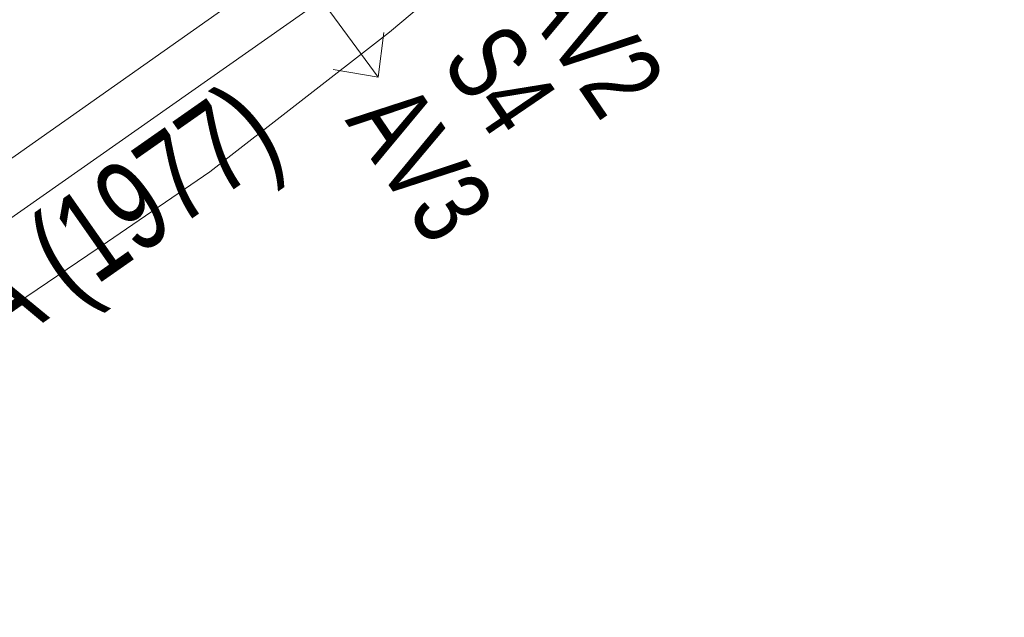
# Model space of a CAD drawing. Header units: metres. Extents: x -740 to 758, y -633 to 854.
# Tile 643 of 656: x 91 to 107, y -151 to -141. Entities that reach past the tile are written whole.
import ezdxf

# ---------------------------------------------------------------- set-up
doc = ezdxf.new("R2010")
doc.units = ezdxf.units.M
doc.header["$MEASUREMENT"] = 0
doc.layers.add('Gas.LOVION', color=7, linetype='Continuous')
doc.layers.add('Grundkarte.LOVION', color=7, linetype='Continuous')
doc.styles.add('ERSTELLTER_STIL_1', font='arial.ttf')

msp = doc.modelspace()

# ---------------------------------------------------------------- linework, layer by layer
at = {"layer": 'Gas.LOVION', "color": 5, "linetype": 'Continuous', "lineweight": 18}
msp.add_lwpolyline([(65.428, -161.182), (78.409, -152.627), (96.077, -140.171), (121.132, -122.854), (122.349, -121.997)], dxfattribs=at)
at = {"layer": 'Gas.LOVION', "color": 1, "linetype": 'Continuous', "lineweight": 18}
msp.add_lwpolyline([(64.463, -132.577), (71.595, -133.727), (82.319, -135.486), (95.54, -137.548), (95.989, -138.214), (96.228, -138.545), (96.438, -138.879), (96.576, -139.073), (96.678, -139.21), (96.885, -139.515), (97.113, -139.73), (97.25, -139.923), (97.422, -140.172), (97.064, -140.444), (96.855, -140.568), (96.648, -140.721), (96.068, -141.132), (88.447, -146.473), (80.564, -152.002), (80.3, -153.077), (68.543, -161.911), (56.148, -171.163), (44.628, -179.249), (34.561, -186.322)], dxfattribs=at)
at = {"layer": 'Gas.LOVION', "color": 7, "linetype": 'Continuous', "lineweight": 13}
for points in [[(96.068, -141.132), (96.955, -142.346)], [(97.048, -141.642), (96.955, -142.346), (96.248, -142.223)]]:
    msp.add_lwpolyline(points, dxfattribs=at)
at = {"layer": 'Grundkarte.LOVION', "color": 8, "linetype": 'Continuous', "lineweight": 18}
msp.add_lwpolyline([(99.567, -139.593), (97.136, -141.634), (94.307, -143.831), (92.7, -144.934), (91.12, -146.005)], dxfattribs=at)

# ---------------------------------------------------------------- texts
at = {"layer": 'Gas.LOVION', "color": 7, "linetype": 'Continuous', "lineweight": 13, "attachment_point": 7, "style": 'ERSTELLTER_STIL_1'}
for s, insert, char_height, rotation in [('{\\A1;\\W0.74345x;AV2}', (99.111, -141.054), 1.24493, 304.2457), ('{\\A1;\\W0.71562x;S4}', (97.921, -142.115), 1.24491, 304.2447), ('{\\A1;\\W0.74347x;AV3}', (96.412, -143.033), 1.2449, 304.2464)]:
    msp.add_mtext(s, dxfattribs=dict(at, insert=insert, char_height=char_height, rotation=rotation))
at = {"layer": 'Gas.LOVION', "color": 1, "linetype": 'Continuous', "lineweight": 18, "insert": (83.7, -152.323), "char_height": 1.42278, "attachment_point": 7, "rotation": 35.0008, "style": 'ERSTELLTER_STIL_1'}
msp.add_mtext('{\\A1;\\W0.72072x;300 HD1 ST KA (1977)}', dxfattribs=at)

doc.saveas('drawing.dxf')
